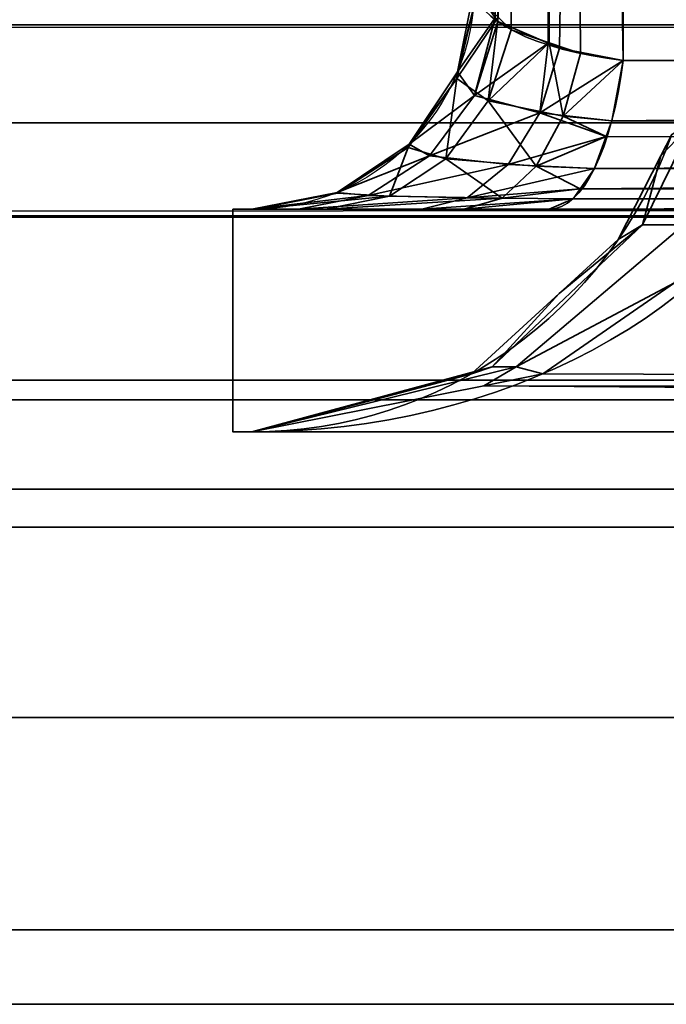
# Model space of a CAD drawing. Header units: millimetres. Extents: x -503 to 6703, y -110 to 249.
# Tile 913 of 1056: x 4004.93 to 4006.96, y -29.3 to -26.2. Entities that reach past the tile are written whole.
import ezdxf

# ---------------------------------------------------------------- set-up
doc = ezdxf.new("R2010")
doc.units = ezdxf.units.MM
doc.layers.add('152', color=7, linetype='Continuous', true_color=0xffffff)

# ---------------------------------------------------------------- blocks, each defined once
blk = doc.blocks.new('UG_SURFACE_348')
at = {"layer": '152', "color": 252, "linetype": 'Continuous', "lineweight": 35}
for points in [[(4026.2523, -26.3324, 998.5269), (4006.8264, -26.3324, 1005.8305), (4006.8264, -12.8675, 1010.893), (4016.8676, -2.8266, 1010.893)], [(4006.8264, -12.8675, 1159.1071), (4006.5994, -12.9158, 1158.9786), (4006.5904, -26.278, 1163.9841)], [(4006.5904, -26.278, 1163.9841), (4006.6266, -26.2937, 1164.0377), (4006.8264, -12.8675, 1159.1071)], [(4006.5994, -12.9158, 1011.0215), (4006.8264, -12.8675, 1010.893), (4006.8264, -26.3324, 1005.8305)], [(4006.6266, -26.2937, 1164.0377), (4006.8264, -26.3324, 1164.1695), (4006.8264, -12.8675, 1159.1071)], [(4006.8264, -12.8675, 1159.1071), (4006.8264, -26.3324, 1164.1695), (4026.2523, -26.3324, 1171.4731), (4030.3326, -22.2525, 1171.4731)], [(4006.4244, -26.1977, 1163.7101), (4006.4325, -26.2098, 1163.7515), (4006.5823, -12.9195, 1158.9688)], [(4006.4325, -26.2098, 1163.7515), (4006.5904, -26.278, 1163.9841), (4006.5823, -12.9195, 1158.9688)], [(4006.5699, -12.9258, 1011.0478), (4006.475, -26.2358, 1006.16), (4006.4335, -26.1962, 1006.295)], [(4006.5699, -12.9258, 1011.0478), (4006.5937, -26.2762, 1006.0221), (4006.475, -26.2358, 1006.16)], [(4006.5699, -12.9258, 1011.0478), (4006.5823, -12.9195, 1011.0313), (4006.5937, -26.2762, 1006.0221)], [(4006.5994, -12.9158, 1158.9786), (4006.5823, -12.9195, 1158.9688), (4006.5904, -26.278, 1163.9841)], [(4006.5937, -26.2762, 1006.0221), (4006.5823, -12.9195, 1011.0313), (4006.5994, -12.9158, 1011.0215)], [(4006.5994, -12.9158, 1011.0215), (4006.6929, -26.3099, 1005.9071), (4006.5937, -26.2762, 1006.0221)], [(4006.5994, -12.9158, 1011.0215), (4006.8264, -26.3324, 1005.8305), (4006.6929, -26.3099, 1005.9071)], [(4006.4244, -26.1977, 1163.7101), (4006.3591, -26.1, 1163.3767), (4006.3057, -26.3679, 1163.3767)], [(4006.3057, -26.3679, 1006.6233), (4006.3057, -26.3679, 1163.3767), (4006.3591, -26.1, 1163.3767), (4006.3591, -26.1, 1006.6233)], [(4006.3057, -26.3679, 1006.6233), (4006.3591, -26.1, 1006.6233), (4006.3643, -26.1308, 1006.5181)], [(4006.3033, -26.3891, 1006.5109), (4006.3643, -26.1308, 1006.5181), (4006.4335, -26.1962, 1006.295)], [(4006.3643, -26.1308, 1006.5181), (4006.3033, -26.3891, 1006.5109), (4006.3057, -26.3679, 1006.6233)], [(4006.402, -26.4594, 1006.1147), (4006.3033, -26.3891, 1006.5109), (4006.4335, -26.1962, 1006.295)], [(4006.3057, -26.3679, 1163.3767), (4006.3591, -26.4423, 1163.7856), (4006.4244, -26.1977, 1163.7101)], [(4006.3591, -26.4423, 1163.7856), (4006.4325, -26.2098, 1163.7515), (4006.4244, -26.1977, 1163.7101)], [(4006.5904, -26.278, 1163.9841), (4006.4325, -26.2098, 1163.7515), (4006.3591, -26.4423, 1163.7856)], [(4006.4335, -26.1962, 1006.295), (4006.475, -26.2358, 1006.16), (4006.402, -26.4594, 1006.1147)], [(4006.402, -26.4594, 1006.1147), (4006.475, -26.2358, 1006.16), (4006.5937, -26.2762, 1006.0221)], [(4006.3591, -26.4423, 1163.7856), (4006.5646, -26.497, 1164.1113), (4006.5904, -26.278, 1163.9841)], [(4006.6385, -26.5074, 1005.8247), (4006.402, -26.4594, 1006.1147), (4006.5937, -26.2762, 1006.0221)], [(4006.5646, -26.497, 1164.1113), (4006.6266, -26.2937, 1164.0377), (4006.5904, -26.278, 1163.9841)], [(4006.5937, -26.2762, 1006.0221), (4006.6929, -26.3099, 1005.9071), (4006.6385, -26.5074, 1005.8247)], [(4006.8264, -26.3324, 1164.1695), (4006.6266, -26.2937, 1164.0377), (4006.5646, -26.497, 1164.1113)], [(4006.6385, -26.5074, 1005.8247), (4006.6929, -26.3099, 1005.9071), (4006.8264, -26.3324, 1005.8305)], [(4006.5646, -26.497, 1164.1113), (4006.7906, -26.5217, 1164.2646), (4006.8264, -26.3324, 1164.1695)], [(4006.8264, -26.3324, 1005.8305), (4006.7906, -26.5217, 1005.7354), (4006.6385, -26.5074, 1005.8247)], [(4026.2523, -26.3324, 1171.4731), (4006.8264, -26.3324, 1164.1695), (4006.7906, -26.5217, 1164.2646)], [(4006.7906, -26.5217, 1164.2646), (4026.2003, -26.5766, 1171.6117), (4026.2523, -26.3324, 1171.4731)], [(4026.2523, -26.3324, 998.5269), (4026.2003, -26.5766, 998.3883), (4006.7906, -26.5217, 1005.7354)], [(4006.7906, -26.5217, 1005.7354), (4006.8264, -26.3324, 1005.8305), (4026.2523, -26.3324, 998.5269)], [(4006.3591, -26.4423, 1163.7856), (4006.3057, -26.3679, 1163.3767), (4006.1541, -26.595, 1163.3767)], [(4006.1541, -26.595, 1006.6233), (4006.1541, -26.595, 1163.3767), (4006.3057, -26.3679, 1163.3767), (4006.3057, -26.3679, 1006.6233)], [(4006.1541, -26.595, 1006.6233), (4006.3057, -26.3679, 1006.6233), (4006.3033, -26.3891, 1006.5109)], [(4006.269, -26.6409, 1006.0325), (4006.1507, -26.6058, 1006.4929), (4006.3033, -26.3891, 1006.5109)], [(4006.3033, -26.3891, 1006.5109), (4006.1507, -26.6058, 1006.4929), (4006.1541, -26.595, 1006.6233)], [(4006.3033, -26.3891, 1006.5109), (4006.402, -26.4594, 1006.1147), (4006.269, -26.6409, 1006.0325)], [(4006.1541, -26.595, 1163.3767), (4006.218, -26.6324, 1163.8515), (4006.3591, -26.4423, 1163.7856)], [(4006.5646, -26.497, 1164.1113), (4006.3591, -26.4423, 1163.7856), (4006.218, -26.6324, 1163.8515)], [(4006.5536, -26.6643, 1005.695), (4006.269, -26.6409, 1006.0325), (4006.402, -26.4594, 1006.1147)], [(4006.402, -26.4594, 1006.1147), (4006.6385, -26.5074, 1005.8247), (4006.5536, -26.6643, 1005.695)], [(4006.218, -26.6324, 1163.8515), (4006.465, -26.6593, 1164.2305), (4006.5646, -26.497, 1164.1113)], [(4006.5646, -26.497, 1164.1113), (4006.465, -26.6593, 1164.2305), (4006.773, -26.5714, 1164.3126)], [(4006.773, -26.5714, 1164.3126), (4006.7906, -26.5217, 1164.2646), (4006.5646, -26.497, 1164.1113)], [(4006.773, -26.5714, 1005.6875), (4006.5536, -26.6643, 1005.695), (4006.6385, -26.5074, 1005.8247)], [(4006.6385, -26.5074, 1005.8247), (4006.7906, -26.5217, 1005.7354), (4006.773, -26.5714, 1005.6875)], [(4006.7906, -26.5217, 1164.2646), (4006.773, -26.5714, 1164.3126), (4026.2003, -26.5766, 1171.6117)], [(4026.2003, -26.5766, 998.3883), (4006.773, -26.5714, 1005.6875), (4006.7906, -26.5217, 1005.7354)], [(4006.9451, -26.6322, 1163.1), (4007.0453, -26.5266, 1163.3161), (4006.8879, -26.8485, 1163.4473)], [(4007.0171, -26.8485, 1163.6335), (4006.8879, -26.8485, 1163.4473), (4007.0453, -26.5266, 1163.3161), (4007.195, -26.5266, 1163.5323)], [(4006.8879, -26.8485, 1006.5528), (4007.0453, -26.5266, 1006.6839), (4006.9451, -26.6322, 1006.9)], [(4006.8879, -26.8485, 1006.5528), (4007.0171, -26.8485, 1006.3665), (4007.195, -26.5266, 1006.4677), (4007.0453, -26.5266, 1006.6839)], [(4006.9451, -26.6322, 1163.1), (4006.9795, -26.5648, 1163.0644), (4007.0453, -26.5266, 1163.3161)], [(4007.0453, -26.5266, 1006.6839), (4006.9795, -26.5648, 1006.9356), (4006.9451, -26.6322, 1006.9)], [(4006.9795, -26.5648, 1163.0644), (4006.9451, -26.6322, 1006.9), (4006.9795, -26.5648, 1006.9356)], [(4006.9795, -26.5648, 1163.0644), (4006.9451, -26.6322, 1163.1), (4006.9451, -26.6322, 1006.9)], [(4006.218, -26.6324, 1163.8515), (4006.1541, -26.595, 1163.3767), (4005.9271, -26.7467, 1163.3767)], [(4005.9271, -26.7467, 1006.6233), (4005.9271, -26.7467, 1163.3767), (4006.1541, -26.595, 1163.3767), (4006.1541, -26.595, 1006.6233)], [(4005.9271, -26.7467, 1006.6233), (4006.1541, -26.595, 1006.6233), (4006.1507, -26.6058, 1006.4929)], [(4006.465, -26.6593, 1164.2305), (4006.7368, -26.6713, 1164.4089), (4006.773, -26.5714, 1164.3126)], [(4006.773, -26.5714, 1005.6875), (4006.7368, -26.6713, 1005.5912), (4006.5536, -26.6643, 1005.695)], [(4026.2003, -26.578, 998.3875), (4006.6915, -26.7352, 1005.471), (4006.7368, -26.6713, 1005.5912)], [(4026.2003, -26.578, 998.3875), (4026.1183, -26.7412, 998.1701), (4006.6915, -26.7352, 1005.471)], [(4026.2003, -26.578, 1171.6125), (4006.773, -26.5714, 1164.3126), (4006.7368, -26.6713, 1164.4089)], [(4026.2003, -26.578, 998.3875), (4006.7368, -26.6713, 1005.5912), (4006.773, -26.5714, 1005.6875)], [(4026.1183, -26.7412, 1171.8299), (4026.2003, -26.578, 1171.6125), (4006.7368, -26.6713, 1164.4089)], [(4026.2003, -26.578, 1171.6125), (4026.2003, -26.5766, 1171.6117), (4006.773, -26.5714, 1164.3126)], [(4006.773, -26.5714, 1005.6875), (4026.2003, -26.5766, 998.3883), (4026.2003, -26.578, 998.3875)], [(4006.1507, -26.6058, 1006.4929), (4005.929, -26.7496, 1006.4666), (4005.9271, -26.7467, 1006.6233)], [(4006.0916, -26.759, 1005.9229), (4005.929, -26.7496, 1006.4666), (4006.1507, -26.6058, 1006.4929)], [(4006.1507, -26.6058, 1006.4929), (4006.269, -26.6409, 1006.0325), (4006.0916, -26.759, 1005.9229)], [(4005.9271, -26.7467, 1163.3767), (4006.0253, -26.7568, 1163.9413), (4006.218, -26.6324, 1163.8515)], [(4006.465, -26.6593, 1164.2305), (4006.218, -26.6324, 1163.8515), (4006.0253, -26.7568, 1163.9413)], [(4006.4459, -26.7652, 1005.531), (4006.0916, -26.759, 1005.9229), (4006.269, -26.6409, 1006.0325)], [(4006.269, -26.6409, 1006.0325), (4006.5536, -26.6643, 1005.695), (4006.4459, -26.7652, 1005.531)], [(4006.8879, -26.8485, 1163.4473), (4006.8111, -26.895, 1163.2391), (4006.9451, -26.6322, 1163.1)], [(4006.8111, -26.895, 1006.7608), (4006.9451, -26.6322, 1163.1), (4006.8111, -26.895, 1163.2391)], [(4006.8111, -26.895, 1006.7608), (4006.9451, -26.6322, 1006.9), (4006.9451, -26.6322, 1163.1)], [(4006.9451, -26.6322, 1006.9), (4006.8111, -26.895, 1006.7608), (4006.8879, -26.8485, 1006.5528)], [(4006.0253, -26.7568, 1163.9413), (4006.3367, -26.7639, 1164.3829), (4006.465, -26.6593, 1164.2305)], [(4006.7368, -26.6713, 1164.4089), (4006.465, -26.6593, 1164.2305), (4006.3367, -26.7639, 1164.3829)], [(4006.3367, -26.7639, 1164.3829), (4006.6915, -26.7352, 1164.529), (4006.7368, -26.6713, 1164.4089)], [(4006.6915, -26.7352, 1005.471), (4006.4459, -26.7652, 1005.531), (4006.5536, -26.6643, 1005.695)], [(4006.5536, -26.6643, 1005.695), (4006.7368, -26.6713, 1005.5912), (4006.6915, -26.7352, 1005.471)], [(4006.7368, -26.6713, 1164.4089), (4006.6915, -26.7352, 1164.529), (4026.1183, -26.7412, 1171.8299)], [(4006.0253, -26.7568, 1163.9413), (4005.9271, -26.7467, 1163.3767), (4005.6591, -26.8, 1163.3767)], [(4005.6591, -26.8, 1006.6233), (4005.6591, -26.8, 1163.3767), (4005.9271, -26.7467, 1163.3767), (4005.9271, -26.7467, 1006.6233)], [(4005.6591, -26.8, 1006.6233), (4005.9271, -26.7467, 1006.6233), (4005.929, -26.7496, 1006.4666)], [(4005.929, -26.7496, 1006.4666), (4005.6701, -26.8, 1006.436), (4005.6591, -26.8, 1006.6233)], [(4005.6701, -26.8, 1006.436), (4005.929, -26.7496, 1006.4666), (4006.0916, -26.759, 1005.9229)], [(4006.3367, -26.7639, 1164.3829), (4006.669, -26.767, 1164.5888), (4006.6915, -26.7352, 1164.529)], [(4006.6915, -26.7352, 1005.471), (4006.669, -26.767, 1005.4111), (4006.4459, -26.7652, 1005.531)], [(4026.1173, -26.7431, 998.1675), (4006.5942, -26.8, 1005.2124), (4006.669, -26.767, 1005.4111)], [(4026.1173, -26.7431, 998.1675), (4026.0201, -26.8, 997.9088), (4006.5942, -26.8, 1005.2124)], [(4026.1173, -26.7431, 1171.8326), (4006.6915, -26.7352, 1164.529), (4006.669, -26.767, 1164.5888)], [(4026.1173, -26.7431, 998.1675), (4006.669, -26.767, 1005.4111), (4006.6915, -26.7352, 1005.471)], [(4026.0201, -26.8, 1172.0912), (4026.1173, -26.7431, 1171.8326), (4006.669, -26.767, 1164.5888)], [(4026.1173, -26.7431, 1171.8326), (4026.1183, -26.7412, 1171.8299), (4006.6915, -26.7352, 1164.529)], [(4006.6915, -26.7352, 1005.471), (4026.1183, -26.7412, 998.1701), (4026.1173, -26.7431, 998.1675)], [(4005.6591, -26.8, 1163.3767), (4005.806, -26.8, 1164.0437), (4006.0253, -26.7568, 1163.9413)], [(4006.0916, -26.759, 1005.9229), (4005.8908, -26.8, 1005.7988), (4005.6701, -26.8, 1006.436)], [(4006.3367, -26.7639, 1164.3829), (4006.0253, -26.7568, 1163.9413), (4005.806, -26.8, 1164.0437)], [(4005.806, -26.8, 1164.0437), (4006.1941, -26.8, 1164.5529), (4006.3367, -26.7639, 1164.3829)], [(4005.8908, -26.8, 1005.7988), (4006.0916, -26.759, 1005.9229), (4006.4459, -26.7652, 1005.531)], [(4006.4459, -26.7652, 1005.531), (4006.3267, -26.8, 1005.3487), (4005.8908, -26.8, 1005.7988)], [(4006.669, -26.767, 1164.5888), (4006.3367, -26.7639, 1164.3829), (4006.1941, -26.8, 1164.5529)], [(4006.1941, -26.8, 1164.5529), (4006.5942, -26.8, 1164.7875), (4006.669, -26.767, 1164.5888)], [(4006.3267, -26.8, 1005.3487), (4006.4459, -26.7652, 1005.531), (4006.669, -26.767, 1005.4111)], [(4006.669, -26.767, 1005.4111), (4006.5942, -26.8, 1005.2124), (4006.3267, -26.8, 1005.3487)], [(4006.669, -26.767, 1164.5888), (4006.5942, -26.8, 1164.7875), (4026.0201, -26.8, 1172.0912)], [(4005.6, -26.8, 980), (4005.6, -26.8, 1165), (4005.6591, -26.8, 1006.6233)], [(4005.6591, -26.8, 1006.6233), (4005.6701, -26.8, 1006.436), (4005.6, -26.8, 980)], [(4005.6701, -26.8, 1006.436), (4005.8908, -26.8, 1005.7988), (4005.6, -26.8, 980)], [(4005.6, -26.8, 1165), (4005.6591, -26.8, 1163.3767), (4005.6591, -26.8, 1006.6233)], [(4005.6, -26.8, 1165), (4007, -26.8, 1165), (4006.5942, -26.8, 1164.7875)], [(4005.6, -26.8, 980), (4006.3267, -26.8, 1005.3487), (4006.5942, -26.8, 1005.2124)], [(4005.6, -26.8, 1165), (4005.806, -26.8, 1164.0437), (4005.6591, -26.8, 1163.3767)], [(4006.5942, -26.8, 1164.7875), (4006.1941, -26.8, 1164.5529), (4005.6, -26.8, 1165)], [(4005.6, -26.8, 980), (4005.8908, -26.8, 1005.7988), (4006.3267, -26.8, 1005.3487)], [(4006.1941, -26.8, 1164.5529), (4005.806, -26.8, 1164.0437), (4005.6, -26.8, 1165)], [(4006.5942, -26.8, 1005.2124), (4026.0201, -26.8, 997.9088), (4026.0201, -26.8, 980), (4005.6, -26.8, 980)], [(4005.6, -27.5, 1165), (4005.6, -26.8, 1165), (4005.6, -26.8, 980), (4005.6, -27.5, 980)], [(4005.6, -27.5, 1165), (4007, -27.5, 1165), (4007, -26.8, 1165), (4005.6, -26.8, 1165)], [(4026.0201, -27.5, 980), (4005.6, -27.5, 980), (4005.6, -26.8, 980), (4026.0201, -26.8, 980)], [(4026.0201, -26.8, 1172.0912), (4006.5942, -26.8, 1164.7875), (4007, -26.8, 1165)], [(4006.6257, -27.0649, 1163.4319), (4006.8879, -26.8485, 1163.4473), (4006.4149, -27.2951, 1163.8317)], [(4006.4907, -27.2951, 1163.9408), (4006.4149, -27.2951, 1163.8317), (4006.8879, -26.8485, 1163.4473), (4007.0171, -26.8485, 1163.6335)], [(4006.4149, -27.2951, 1006.1682), (4006.8879, -26.8485, 1006.5528), (4006.6257, -27.0649, 1006.5682)], [(4006.4149, -27.2951, 1006.1682), (4006.4907, -27.2951, 1006.0592), (4007.0171, -26.8485, 1006.3665), (4006.8879, -26.8485, 1006.5528)], [(4006.4907, -27.2951, 1163.9408), (4007.0171, -26.8485, 1163.6335), (4006.9885, -27.0309, 1163.8631)], [(4006.9885, -27.0309, 1006.1369), (4007.0171, -26.8485, 1006.3665), (4006.4907, -27.2951, 1006.0592)], [(4006.6257, -27.0649, 1163.4319), (4006.8111, -26.895, 1163.2391), (4006.8879, -26.8485, 1163.4473)], [(4006.8879, -26.8485, 1006.5528), (4006.8111, -26.895, 1006.7608), (4006.6257, -27.0649, 1006.5682)], [(4006.8111, -26.895, 1163.2391), (4006.6257, -27.0649, 1006.5682), (4006.8111, -26.895, 1006.7608)], [(4006.8111, -26.895, 1163.2391), (4006.6257, -27.0649, 1163.4319), (4006.6257, -27.0649, 1006.5682)], [(4006.9885, -27.0309, 1163.8631), (4006.5737, -27.3178, 1164.0419), (4006.4907, -27.2951, 1163.9408)], [(4006.4907, -27.2951, 1006.0592), (4006.5737, -27.3178, 1005.9581), (4006.9885, -27.0309, 1006.1369)], [(4026.2165, -27.3824, 1171.5686), (4006.5737, -27.3178, 1164.0419), (4006.9885, -27.0309, 1163.8631)], [(4006.9885, -27.0309, 1006.1369), (4006.5737, -27.3178, 1005.9581), (4026.2165, -27.3824, 998.4314)], [(4006.4149, -27.2951, 1163.8317), (4006.3496, -27.3178, 1163.7186), (4006.6257, -27.0649, 1163.4319)], [(4006.3496, -27.3178, 1006.2814), (4006.6257, -27.0649, 1163.4319), (4006.3496, -27.3178, 1163.7186)], [(4006.3496, -27.3178, 1006.2814), (4006.6257, -27.0649, 1006.5682), (4006.6257, -27.0649, 1163.4319)], [(4006.6257, -27.0649, 1006.5682), (4006.3496, -27.3178, 1006.2814), (4006.4149, -27.2951, 1006.1682)], [(4006.4149, -27.2951, 1163.8317), (4005.6591, -27.5, 1164.436), (4006.1855, -27.3611, 1163.8892)], [(4006.3882, -27.3547, 1164.1217), (4005.6591, -27.5, 1164.436), (4006.4907, -27.2951, 1163.9408)], [(4005.6591, -27.5, 1164.436), (4006.4149, -27.2951, 1163.8317), (4006.4907, -27.2951, 1163.9408)], [(4006.4907, -27.2951, 1006.0592), (4005.6591, -27.5, 1005.5641), (4006.3882, -27.3547, 1005.8782)], [(4006.1855, -27.3611, 1006.1108), (4005.6591, -27.5, 1005.5641), (4006.4149, -27.2951, 1006.1682)], [(4005.6591, -27.5, 1005.5641), (4006.4907, -27.2951, 1006.0592), (4006.4149, -27.2951, 1006.1682)], [(4006.1855, -27.3611, 1163.8892), (4006.3496, -27.3178, 1163.7186), (4006.4149, -27.2951, 1163.8317)], [(4006.4149, -27.2951, 1006.1682), (4006.3496, -27.3178, 1006.2814), (4006.1855, -27.3611, 1006.1108)], [(4006.4907, -27.2951, 1163.9408), (4006.5737, -27.3178, 1164.0419), (4006.3882, -27.3547, 1164.1217)], [(4006.3882, -27.3547, 1005.8782), (4006.5737, -27.3178, 1005.9581), (4006.4907, -27.2951, 1006.0592)], [(4006.3496, -27.3178, 1163.7186), (4006.1855, -27.3611, 1006.1108), (4006.3496, -27.3178, 1006.2814)], [(4006.3496, -27.3178, 1163.7186), (4006.1855, -27.3611, 1163.8892), (4006.1855, -27.3611, 1006.1108)], [(4026.2165, -27.3824, 1171.5686), (4006.3882, -27.3547, 1164.1217), (4006.5737, -27.3178, 1164.0419)], [(4006.5737, -27.3178, 1005.9581), (4006.3882, -27.3547, 1005.8782), (4026.2165, -27.3824, 998.4314)], [(4026.0201, -27.5, 1172.0912), (4005.6591, -27.5, 1164.436), (4006.3882, -27.3547, 1164.1217)], [(4006.3882, -27.3547, 1005.8782), (4005.6591, -27.5, 1005.5641), (4026.0201, -27.5, 997.9088)], [(4006.1855, -27.3611, 1006.1108), (4006.1855, -27.3611, 1163.8892), (4005.6591, -27.5, 1164.436), (4005.6591, -27.5, 1005.5641)], [(4006.3882, -27.3547, 1164.1217), (4026.2165, -27.3824, 1171.5686), (4026.2146, -27.3863, 1171.5738)], [(4006.3882, -27.3547, 1164.1217), (4026.2146, -27.3863, 1171.5738), (4026.0201, -27.5, 1172.0912)], [(4026.0201, -27.5, 997.9088), (4026.2146, -27.3863, 998.4262), (4006.3882, -27.3547, 1005.8782)], [(4026.2146, -27.3863, 998.4262), (4026.2165, -27.3824, 998.4314), (4006.3882, -27.3547, 1005.8782)], [(4005.6, -27.5, 1165), (4005.6, -27.5, 980), (4005.6591, -27.5, 1005.5641), (4005.6591, -27.5, 1164.436)], [(4005.6, -27.5, 980), (4026.0201, -27.5, 980), (4026.0201, -27.5, 997.9088), (4005.6591, -27.5, 1005.5641)], [(4005.6591, -27.5, 1164.436), (4007, -27.5, 1165), (4005.6, -27.5, 1165)], [(4007, -27.5, 1165), (4005.6591, -27.5, 1164.436), (4026.0201, -27.5, 1172.0912)]]:
    blk.add_3dface(points, dxfattribs=at)
blk = doc.blocks.new('UG_SURFACE_384')
at = {"layer": '152', "color": 252, "linetype": 'Continuous', "lineweight": 35}
for points in [[(4029.9201, -27.8, 2023.33), (4029.9201, -27.8, -7.75), (3981.0801, -27.8, -7.75), (3981.0801, -27.8, 2072.17)], [(4029.9201, -27.8, 2023.33), (3981.0801, -27.8, 2072.17), (3981.0801, -29.3, 2072.17), (4029.9201, -29.3, 2023.33)], [(4029.9201, -29.3, -7.75), (3981.0801, -29.3, -7.75), (3981.0801, -27.8, -7.75), (4029.9201, -27.8, -7.75)], [(4029.9201, -29.3, 2023.33), (3981.0801, -29.3, 2072.17), (3981.0801, -29.3, -7.75), (4029.9201, -29.3, -7.75)]]:
    blk.add_3dface(points, dxfattribs=at)
blk = doc.blocks.new('UG_SURFACE_385')
at = {"layer": '152', "color": 252, "linetype": 'Continuous', "lineweight": 35}
for points in [[(4029.9201, -27.8, 2023.33), (4029.9201, -27.8, -7.75), (3981.0801, -27.8, -7.75), (3981.0801, -27.8, 2072.17)], [(4029.9201, -27.8, 2023.33), (3981.0801, -27.8, 2072.17), (3981.0801, -29.3, 2072.17), (4029.9201, -29.3, 2023.33)], [(4029.9201, -29.3, -7.75), (3981.0801, -29.3, -7.75), (3981.0801, -27.8, -7.75), (4029.9201, -27.8, -7.75)], [(4029.9201, -29.3, 2023.33), (3981.0801, -29.3, 2072.17), (3981.0801, -29.3, -7.75), (4029.9201, -29.3, -7.75)]]:
    blk.add_3dface(points, dxfattribs=at)
blk = doc.blocks.new('UG_SURFACE_386')
at = {"layer": '152', "color": 252, "linetype": 'Continuous', "lineweight": 35}
for points in [[(3977.9999, -9.3, 2075.2499), (3977.9999, -26.22, 2075.2499), (5021.9998, -26.22, 2075.2499), (5021.9998, -9.3, 2075.2499)], [(3979.5001, -9.3, 2073.75), (5020.5002, -9.3, 2073.75), (5020.5002, -26.22, 2073.75), (3979.5001, -26.22, 2073.75)], [(5021.9998, -26.22, 2075.2499), (3977.9999, -26.22, 2075.2499), (3978.0593, -26.8209, 2075.1908)], [(5021.9407, -26.8209, 2075.1908), (5021.9998, -26.22, 2075.2499), (3978.0593, -26.8209, 2075.1908)], [(3979.5001, -26.22, 2073.75), (5020.5002, -26.22, 2073.75), (5020.4697, -26.5282, 2073.7197)], [(3979.5303, -26.5282, 2073.7197), (3979.5001, -26.22, 2073.75), (5020.4697, -26.5282, 2073.7197)], [(5020.4697, -26.5282, 2073.7197), (5020.3795, -26.8246, 2073.6296), (3979.6202, -26.8246, 2073.6296), (3979.5303, -26.5282, 2073.7197)], [(3978.0593, -26.8209, 2075.1908), (3978.2345, -27.3987, 2075.0155), (5021.7657, -27.3987, 2075.0155), (5021.9407, -26.8209, 2075.1908)], [(5020.0372, -27.3372, 2073.2872), (3979.9628, -27.3372, 2073.2872), (3979.6202, -26.8246, 2073.6296), (5020.3795, -26.8246, 2073.6296)], [(5019.5246, -27.6797, 2072.7746), (3980.4754, -27.6797, 2072.7746), (3979.9628, -27.3372, 2073.2872), (5020.0372, -27.3372, 2073.2872)], [(5021.7657, -27.3987, 2075.0155), (3978.2345, -27.3987, 2075.0155), (3978.9021, -28.3979, 2074.348), (5021.0977, -28.3979, 2074.348)], [(5018.9199, -27.8, 2072.17), (3981.0801, -27.8, 2072.17), (3980.4754, -27.6797, 2072.7746), (5019.5246, -27.6797, 2072.7746)], [(3981.0801, -27.8, 2072.17), (5018.9199, -27.8, 2072.17), (4970.0799, -27.8, 2023.33), (4029.9201, -27.8, 2023.33)], [(3981.0801, -27.8, 2072.17), (4029.9201, -27.8, 2023.33), (4029.9201, -29.3, 2023.33), (3981.0801, -29.3, 2072.17)], [(5021.0977, -28.3979, 2074.348), (3978.9021, -28.3979, 2074.348), (3979.9013, -29.0655, 2073.3488), (5020.0987, -29.0655, 2073.3488)], [(5020.0987, -29.0655, 2073.3488), (3979.9013, -29.0655, 2073.3488), (3981.0801, -29.3, 2072.17), (5018.9199, -29.3, 2072.17)], [(3981.0801, -29.3, 2072.17), (4029.9201, -29.3, 2023.33), (4970.0799, -29.3, 2023.33), (5018.9199, -29.3, 2072.17)]]:
    blk.add_3dface(points, dxfattribs=at)
blk = doc.blocks.new('UG_SURFACE_391')
at = {"layer": '152', "color": 252, "linetype": 'Continuous', "lineweight": 35}
for points in [[(4026.2523, -26.3324, 998.5269), (4006.8264, -26.3324, 1005.8305), (4006.8264, -12.8675, 1010.893), (4016.8676, -2.8266, 1010.893)], [(4006.8264, -12.8675, 1159.1071), (4006.5994, -12.9158, 1158.9786), (4006.5904, -26.278, 1163.9841)], [(4006.5904, -26.278, 1163.9841), (4006.6266, -26.2937, 1164.0377), (4006.8264, -12.8675, 1159.1071)], [(4006.5994, -12.9158, 1011.0215), (4006.8264, -12.8675, 1010.893), (4006.8264, -26.3324, 1005.8305)], [(4006.6266, -26.2937, 1164.0377), (4006.8264, -26.3324, 1164.1695), (4006.8264, -12.8675, 1159.1071)], [(4006.8264, -12.8675, 1159.1071), (4006.8264, -26.3324, 1164.1695), (4026.2523, -26.3324, 1171.4731), (4030.3326, -22.2525, 1171.4731)], [(4006.4244, -26.1977, 1163.7101), (4006.4325, -26.2098, 1163.7515), (4006.5823, -12.9195, 1158.9688)], [(4006.4325, -26.2098, 1163.7515), (4006.5904, -26.278, 1163.9841), (4006.5823, -12.9195, 1158.9688)], [(4006.5699, -12.9258, 1011.0478), (4006.475, -26.2358, 1006.16), (4006.4335, -26.1962, 1006.295)], [(4006.5699, -12.9258, 1011.0478), (4006.5937, -26.2762, 1006.0221), (4006.475, -26.2358, 1006.16)], [(4006.5699, -12.9258, 1011.0478), (4006.5823, -12.9195, 1011.0313), (4006.5937, -26.2762, 1006.0221)], [(4006.5994, -12.9158, 1158.9786), (4006.5823, -12.9195, 1158.9688), (4006.5904, -26.278, 1163.9841)], [(4006.5937, -26.2762, 1006.0221), (4006.5823, -12.9195, 1011.0313), (4006.5994, -12.9158, 1011.0215)], [(4006.5994, -12.9158, 1011.0215), (4006.6929, -26.3099, 1005.9071), (4006.5937, -26.2762, 1006.0221)], [(4006.5994, -12.9158, 1011.0215), (4006.8264, -26.3324, 1005.8305), (4006.6929, -26.3099, 1005.9071)], [(4006.4244, -26.1977, 1163.7101), (4006.3591, -26.1, 1163.3767), (4006.3057, -26.3679, 1163.3767)], [(4006.3057, -26.3679, 1006.6233), (4006.3057, -26.3679, 1163.3767), (4006.3591, -26.1, 1163.3767), (4006.3591, -26.1, 1006.6233)], [(4006.3057, -26.3679, 1006.6233), (4006.3591, -26.1, 1006.6233), (4006.3643, -26.1308, 1006.5181)], [(4006.3033, -26.3891, 1006.5109), (4006.3643, -26.1308, 1006.5181), (4006.4335, -26.1962, 1006.295)], [(4006.3643, -26.1308, 1006.5181), (4006.3033, -26.3891, 1006.5109), (4006.3057, -26.3679, 1006.6233)], [(4006.402, -26.4594, 1006.1147), (4006.3033, -26.3891, 1006.5109), (4006.4335, -26.1962, 1006.295)], [(4006.3057, -26.3679, 1163.3767), (4006.3591, -26.4423, 1163.7856), (4006.4244, -26.1977, 1163.7101)], [(4006.3591, -26.4423, 1163.7856), (4006.4325, -26.2098, 1163.7515), (4006.4244, -26.1977, 1163.7101)], [(4006.5904, -26.278, 1163.9841), (4006.4325, -26.2098, 1163.7515), (4006.3591, -26.4423, 1163.7856)], [(4006.4335, -26.1962, 1006.295), (4006.475, -26.2358, 1006.16), (4006.402, -26.4594, 1006.1147)], [(4006.402, -26.4594, 1006.1147), (4006.475, -26.2358, 1006.16), (4006.5937, -26.2762, 1006.0221)], [(4006.3591, -26.4423, 1163.7856), (4006.5646, -26.497, 1164.1113), (4006.5904, -26.278, 1163.9841)], [(4006.6385, -26.5074, 1005.8247), (4006.402, -26.4594, 1006.1147), (4006.5937, -26.2762, 1006.0221)], [(4006.5646, -26.497, 1164.1113), (4006.6266, -26.2937, 1164.0377), (4006.5904, -26.278, 1163.9841)], [(4006.5937, -26.2762, 1006.0221), (4006.6929, -26.3099, 1005.9071), (4006.6385, -26.5074, 1005.8247)], [(4006.8264, -26.3324, 1164.1695), (4006.6266, -26.2937, 1164.0377), (4006.5646, -26.497, 1164.1113)], [(4006.6385, -26.5074, 1005.8247), (4006.6929, -26.3099, 1005.9071), (4006.8264, -26.3324, 1005.8305)], [(4006.5646, -26.497, 1164.1113), (4006.7906, -26.5217, 1164.2646), (4006.8264, -26.3324, 1164.1695)], [(4006.8264, -26.3324, 1005.8305), (4006.7906, -26.5217, 1005.7354), (4006.6385, -26.5074, 1005.8247)], [(4026.2523, -26.3324, 1171.4731), (4006.8264, -26.3324, 1164.1695), (4006.7906, -26.5217, 1164.2646)], [(4006.7906, -26.5217, 1164.2646), (4026.2003, -26.5766, 1171.6117), (4026.2523, -26.3324, 1171.4731)], [(4026.2523, -26.3324, 998.5269), (4026.2003, -26.5766, 998.3883), (4006.7906, -26.5217, 1005.7354)], [(4006.7906, -26.5217, 1005.7354), (4006.8264, -26.3324, 1005.8305), (4026.2523, -26.3324, 998.5269)], [(4006.3591, -26.4423, 1163.7856), (4006.3057, -26.3679, 1163.3767), (4006.1541, -26.595, 1163.3767)], [(4006.1541, -26.595, 1006.6233), (4006.1541, -26.595, 1163.3767), (4006.3057, -26.3679, 1163.3767), (4006.3057, -26.3679, 1006.6233)], [(4006.1541, -26.595, 1006.6233), (4006.3057, -26.3679, 1006.6233), (4006.3033, -26.3891, 1006.5109)], [(4006.269, -26.6409, 1006.0325), (4006.1507, -26.6058, 1006.4929), (4006.3033, -26.3891, 1006.5109)], [(4006.3033, -26.3891, 1006.5109), (4006.1507, -26.6058, 1006.4929), (4006.1541, -26.595, 1006.6233)], [(4006.3033, -26.3891, 1006.5109), (4006.402, -26.4594, 1006.1147), (4006.269, -26.6409, 1006.0325)], [(4006.1541, -26.595, 1163.3767), (4006.218, -26.6324, 1163.8515), (4006.3591, -26.4423, 1163.7856)], [(4006.5646, -26.497, 1164.1113), (4006.3591, -26.4423, 1163.7856), (4006.218, -26.6324, 1163.8515)], [(4006.5536, -26.6643, 1005.695), (4006.269, -26.6409, 1006.0325), (4006.402, -26.4594, 1006.1147)], [(4006.402, -26.4594, 1006.1147), (4006.6385, -26.5074, 1005.8247), (4006.5536, -26.6643, 1005.695)], [(4006.218, -26.6324, 1163.8515), (4006.465, -26.6593, 1164.2305), (4006.5646, -26.497, 1164.1113)], [(4006.5646, -26.497, 1164.1113), (4006.465, -26.6593, 1164.2305), (4006.773, -26.5714, 1164.3126)], [(4006.773, -26.5714, 1164.3126), (4006.7906, -26.5217, 1164.2646), (4006.5646, -26.497, 1164.1113)], [(4006.773, -26.5714, 1005.6875), (4006.5536, -26.6643, 1005.695), (4006.6385, -26.5074, 1005.8247)], [(4006.6385, -26.5074, 1005.8247), (4006.7906, -26.5217, 1005.7354), (4006.773, -26.5714, 1005.6875)], [(4006.7906, -26.5217, 1164.2646), (4006.773, -26.5714, 1164.3126), (4026.2003, -26.5766, 1171.6117)], [(4026.2003, -26.5766, 998.3883), (4006.773, -26.5714, 1005.6875), (4006.7906, -26.5217, 1005.7354)], [(4006.9451, -26.6322, 1163.1), (4007.0453, -26.5266, 1163.3161), (4006.8879, -26.8485, 1163.4473)], [(4007.0171, -26.8485, 1163.6335), (4006.8879, -26.8485, 1163.4473), (4007.0453, -26.5266, 1163.3161), (4007.195, -26.5266, 1163.5323)], [(4006.8879, -26.8485, 1006.5528), (4007.0453, -26.5266, 1006.6839), (4006.9451, -26.6322, 1006.9)], [(4006.8879, -26.8485, 1006.5528), (4007.0171, -26.8485, 1006.3665), (4007.195, -26.5266, 1006.4677), (4007.0453, -26.5266, 1006.6839)], [(4006.9451, -26.6322, 1163.1), (4006.9795, -26.5648, 1163.0644), (4007.0453, -26.5266, 1163.3161)], [(4007.0453, -26.5266, 1006.6839), (4006.9795, -26.5648, 1006.9356), (4006.9451, -26.6322, 1006.9)], [(4006.9795, -26.5648, 1163.0644), (4006.9451, -26.6322, 1006.9), (4006.9795, -26.5648, 1006.9356)], [(4006.9795, -26.5648, 1163.0644), (4006.9451, -26.6322, 1163.1), (4006.9451, -26.6322, 1006.9)], [(4006.218, -26.6324, 1163.8515), (4006.1541, -26.595, 1163.3767), (4005.9271, -26.7467, 1163.3767)], [(4005.9271, -26.7467, 1006.6233), (4005.9271, -26.7467, 1163.3767), (4006.1541, -26.595, 1163.3767), (4006.1541, -26.595, 1006.6233)], [(4005.9271, -26.7467, 1006.6233), (4006.1541, -26.595, 1006.6233), (4006.1507, -26.6058, 1006.4929)], [(4006.465, -26.6593, 1164.2305), (4006.7368, -26.6713, 1164.4089), (4006.773, -26.5714, 1164.3126)], [(4006.773, -26.5714, 1005.6875), (4006.7368, -26.6713, 1005.5912), (4006.5536, -26.6643, 1005.695)], [(4026.2003, -26.578, 998.3875), (4006.6915, -26.7352, 1005.471), (4006.7368, -26.6713, 1005.5912)], [(4026.2003, -26.578, 998.3875), (4026.1183, -26.7412, 998.1701), (4006.6915, -26.7352, 1005.471)], [(4026.2003, -26.578, 1171.6125), (4006.773, -26.5714, 1164.3126), (4006.7368, -26.6713, 1164.4089)], [(4026.2003, -26.578, 998.3875), (4006.7368, -26.6713, 1005.5912), (4006.773, -26.5714, 1005.6875)], [(4026.1183, -26.7412, 1171.8299), (4026.2003, -26.578, 1171.6125), (4006.7368, -26.6713, 1164.4089)], [(4026.2003, -26.578, 1171.6125), (4026.2003, -26.5766, 1171.6117), (4006.773, -26.5714, 1164.3126)], [(4006.773, -26.5714, 1005.6875), (4026.2003, -26.5766, 998.3883), (4026.2003, -26.578, 998.3875)], [(4006.1507, -26.6058, 1006.4929), (4005.929, -26.7496, 1006.4666), (4005.9271, -26.7467, 1006.6233)], [(4006.0916, -26.759, 1005.9229), (4005.929, -26.7496, 1006.4666), (4006.1507, -26.6058, 1006.4929)], [(4006.1507, -26.6058, 1006.4929), (4006.269, -26.6409, 1006.0325), (4006.0916, -26.759, 1005.9229)], [(4005.9271, -26.7467, 1163.3767), (4006.0253, -26.7568, 1163.9413), (4006.218, -26.6324, 1163.8515)], [(4006.465, -26.6593, 1164.2305), (4006.218, -26.6324, 1163.8515), (4006.0253, -26.7568, 1163.9413)], [(4006.4459, -26.7652, 1005.531), (4006.0916, -26.759, 1005.9229), (4006.269, -26.6409, 1006.0325)], [(4006.269, -26.6409, 1006.0325), (4006.5536, -26.6643, 1005.695), (4006.4459, -26.7652, 1005.531)], [(4006.8879, -26.8485, 1163.4473), (4006.8111, -26.895, 1163.2391), (4006.9451, -26.6322, 1163.1)], [(4006.8111, -26.895, 1006.7608), (4006.9451, -26.6322, 1163.1), (4006.8111, -26.895, 1163.2391)], [(4006.8111, -26.895, 1006.7608), (4006.9451, -26.6322, 1006.9), (4006.9451, -26.6322, 1163.1)], [(4006.9451, -26.6322, 1006.9), (4006.8111, -26.895, 1006.7608), (4006.8879, -26.8485, 1006.5528)], [(4006.0253, -26.7568, 1163.9413), (4006.3367, -26.7639, 1164.3829), (4006.465, -26.6593, 1164.2305)], [(4006.7368, -26.6713, 1164.4089), (4006.465, -26.6593, 1164.2305), (4006.3367, -26.7639, 1164.3829)], [(4006.3367, -26.7639, 1164.3829), (4006.6915, -26.7352, 1164.529), (4006.7368, -26.6713, 1164.4089)], [(4006.6915, -26.7352, 1005.471), (4006.4459, -26.7652, 1005.531), (4006.5536, -26.6643, 1005.695)], [(4006.5536, -26.6643, 1005.695), (4006.7368, -26.6713, 1005.5912), (4006.6915, -26.7352, 1005.471)], [(4006.7368, -26.6713, 1164.4089), (4006.6915, -26.7352, 1164.529), (4026.1183, -26.7412, 1171.8299)], [(4006.0253, -26.7568, 1163.9413), (4005.9271, -26.7467, 1163.3767), (4005.6591, -26.8, 1163.3767)], [(4005.6591, -26.8, 1006.6233), (4005.6591, -26.8, 1163.3767), (4005.9271, -26.7467, 1163.3767), (4005.9271, -26.7467, 1006.6233)], [(4005.6591, -26.8, 1006.6233), (4005.9271, -26.7467, 1006.6233), (4005.929, -26.7496, 1006.4666)], [(4005.929, -26.7496, 1006.4666), (4005.6701, -26.8, 1006.436), (4005.6591, -26.8, 1006.6233)], [(4005.6701, -26.8, 1006.436), (4005.929, -26.7496, 1006.4666), (4006.0916, -26.759, 1005.9229)], [(4006.3367, -26.7639, 1164.3829), (4006.669, -26.767, 1164.5888), (4006.6915, -26.7352, 1164.529)], [(4006.6915, -26.7352, 1005.471), (4006.669, -26.767, 1005.4111), (4006.4459, -26.7652, 1005.531)], [(4026.1173, -26.7431, 998.1675), (4006.5942, -26.8, 1005.2124), (4006.669, -26.767, 1005.4111)], [(4026.1173, -26.7431, 998.1675), (4026.0201, -26.8, 997.9088), (4006.5942, -26.8, 1005.2124)], [(4026.1173, -26.7431, 1171.8326), (4006.6915, -26.7352, 1164.529), (4006.669, -26.767, 1164.5888)], [(4026.1173, -26.7431, 998.1675), (4006.669, -26.767, 1005.4111), (4006.6915, -26.7352, 1005.471)], [(4026.0201, -26.8, 1172.0912), (4026.1173, -26.7431, 1171.8326), (4006.669, -26.767, 1164.5888)], [(4026.1173, -26.7431, 1171.8326), (4026.1183, -26.7412, 1171.8299), (4006.6915, -26.7352, 1164.529)], [(4006.6915, -26.7352, 1005.471), (4026.1183, -26.7412, 998.1701), (4026.1173, -26.7431, 998.1675)], [(4005.6591, -26.8, 1163.3767), (4005.806, -26.8, 1164.0437), (4006.0253, -26.7568, 1163.9413)], [(4006.0916, -26.759, 1005.9229), (4005.8908, -26.8, 1005.7988), (4005.6701, -26.8, 1006.436)], [(4006.3367, -26.7639, 1164.3829), (4006.0253, -26.7568, 1163.9413), (4005.806, -26.8, 1164.0437)], [(4005.806, -26.8, 1164.0437), (4006.1941, -26.8, 1164.5529), (4006.3367, -26.7639, 1164.3829)], [(4005.8908, -26.8, 1005.7988), (4006.0916, -26.759, 1005.9229), (4006.4459, -26.7652, 1005.531)], [(4006.4459, -26.7652, 1005.531), (4006.3267, -26.8, 1005.3487), (4005.8908, -26.8, 1005.7988)], [(4006.669, -26.767, 1164.5888), (4006.3367, -26.7639, 1164.3829), (4006.1941, -26.8, 1164.5529)], [(4006.1941, -26.8, 1164.5529), (4006.5942, -26.8, 1164.7875), (4006.669, -26.767, 1164.5888)], [(4006.3267, -26.8, 1005.3487), (4006.4459, -26.7652, 1005.531), (4006.669, -26.767, 1005.4111)], [(4006.669, -26.767, 1005.4111), (4006.5942, -26.8, 1005.2124), (4006.3267, -26.8, 1005.3487)], [(4006.669, -26.767, 1164.5888), (4006.5942, -26.8, 1164.7875), (4026.0201, -26.8, 1172.0912)], [(4005.6, -26.8, 980), (4005.6, -26.8, 1165), (4005.6591, -26.8, 1006.6233)], [(4005.6591, -26.8, 1006.6233), (4005.6701, -26.8, 1006.436), (4005.6, -26.8, 980)], [(4005.6701, -26.8, 1006.436), (4005.8908, -26.8, 1005.7988), (4005.6, -26.8, 980)], [(4005.6, -26.8, 1165), (4005.6591, -26.8, 1163.3767), (4005.6591, -26.8, 1006.6233)], [(4005.6, -26.8, 1165), (4007, -26.8, 1165), (4006.5942, -26.8, 1164.7875)], [(4005.6, -26.8, 980), (4006.3267, -26.8, 1005.3487), (4006.5942, -26.8, 1005.2124)], [(4005.6, -26.8, 1165), (4005.806, -26.8, 1164.0437), (4005.6591, -26.8, 1163.3767)], [(4006.5942, -26.8, 1164.7875), (4006.1941, -26.8, 1164.5529), (4005.6, -26.8, 1165)], [(4005.6, -26.8, 980), (4005.8908, -26.8, 1005.7988), (4006.3267, -26.8, 1005.3487)], [(4006.1941, -26.8, 1164.5529), (4005.806, -26.8, 1164.0437), (4005.6, -26.8, 1165)], [(4006.5942, -26.8, 1005.2124), (4026.0201, -26.8, 997.9088), (4026.0201, -26.8, 980), (4005.6, -26.8, 980)], [(4005.6, -27.5, 1165), (4005.6, -26.8, 1165), (4005.6, -26.8, 980), (4005.6, -27.5, 980)], [(4005.6, -27.5, 1165), (4007, -27.5, 1165), (4007, -26.8, 1165), (4005.6, -26.8, 1165)], [(4026.0201, -27.5, 980), (4005.6, -27.5, 980), (4005.6, -26.8, 980), (4026.0201, -26.8, 980)], [(4026.0201, -26.8, 1172.0912), (4006.5942, -26.8, 1164.7875), (4007, -26.8, 1165)], [(4006.6257, -27.0649, 1163.4319), (4006.8879, -26.8485, 1163.4473), (4006.4149, -27.2951, 1163.8317)], [(4006.4907, -27.2951, 1163.9408), (4006.4149, -27.2951, 1163.8317), (4006.8879, -26.8485, 1163.4473), (4007.0171, -26.8485, 1163.6335)], [(4006.4149, -27.2951, 1006.1682), (4006.8879, -26.8485, 1006.5528), (4006.6257, -27.0649, 1006.5682)], [(4006.4149, -27.2951, 1006.1682), (4006.4907, -27.2951, 1006.0592), (4007.0171, -26.8485, 1006.3665), (4006.8879, -26.8485, 1006.5528)], [(4006.4907, -27.2951, 1163.9408), (4007.0171, -26.8485, 1163.6335), (4006.9885, -27.0309, 1163.8631)], [(4006.9885, -27.0309, 1006.1369), (4007.0171, -26.8485, 1006.3665), (4006.4907, -27.2951, 1006.0592)], [(4006.6257, -27.0649, 1163.4319), (4006.8111, -26.895, 1163.2391), (4006.8879, -26.8485, 1163.4473)], [(4006.8879, -26.8485, 1006.5528), (4006.8111, -26.895, 1006.7608), (4006.6257, -27.0649, 1006.5682)], [(4006.8111, -26.895, 1163.2391), (4006.6257, -27.0649, 1006.5682), (4006.8111, -26.895, 1006.7608)], [(4006.8111, -26.895, 1163.2391), (4006.6257, -27.0649, 1163.4319), (4006.6257, -27.0649, 1006.5682)], [(4006.9885, -27.0309, 1163.8631), (4006.5737, -27.3178, 1164.0419), (4006.4907, -27.2951, 1163.9408)], [(4006.4907, -27.2951, 1006.0592), (4006.5737, -27.3178, 1005.9581), (4006.9885, -27.0309, 1006.1369)], [(4026.2165, -27.3824, 1171.5686), (4006.5737, -27.3178, 1164.0419), (4006.9885, -27.0309, 1163.8631)], [(4006.9885, -27.0309, 1006.1369), (4006.5737, -27.3178, 1005.9581), (4026.2165, -27.3824, 998.4314)], [(4006.4149, -27.2951, 1163.8317), (4006.3496, -27.3178, 1163.7186), (4006.6257, -27.0649, 1163.4319)], [(4006.3496, -27.3178, 1006.2814), (4006.6257, -27.0649, 1163.4319), (4006.3496, -27.3178, 1163.7186)], [(4006.3496, -27.3178, 1006.2814), (4006.6257, -27.0649, 1006.5682), (4006.6257, -27.0649, 1163.4319)], [(4006.6257, -27.0649, 1006.5682), (4006.3496, -27.3178, 1006.2814), (4006.4149, -27.2951, 1006.1682)], [(4006.4149, -27.2951, 1163.8317), (4005.6591, -27.5, 1164.436), (4006.1855, -27.3611, 1163.8892)], [(4006.3882, -27.3547, 1164.1217), (4005.6591, -27.5, 1164.436), (4006.4907, -27.2951, 1163.9408)], [(4005.6591, -27.5, 1164.436), (4006.4149, -27.2951, 1163.8317), (4006.4907, -27.2951, 1163.9408)], [(4006.4907, -27.2951, 1006.0592), (4005.6591, -27.5, 1005.5641), (4006.3882, -27.3547, 1005.8782)], [(4006.1855, -27.3611, 1006.1108), (4005.6591, -27.5, 1005.5641), (4006.4149, -27.2951, 1006.1682)], [(4005.6591, -27.5, 1005.5641), (4006.4907, -27.2951, 1006.0592), (4006.4149, -27.2951, 1006.1682)], [(4006.1855, -27.3611, 1163.8892), (4006.3496, -27.3178, 1163.7186), (4006.4149, -27.2951, 1163.8317)], [(4006.4149, -27.2951, 1006.1682), (4006.3496, -27.3178, 1006.2814), (4006.1855, -27.3611, 1006.1108)], [(4006.4907, -27.2951, 1163.9408), (4006.5737, -27.3178, 1164.0419), (4006.3882, -27.3547, 1164.1217)], [(4006.3882, -27.3547, 1005.8782), (4006.5737, -27.3178, 1005.9581), (4006.4907, -27.2951, 1006.0592)], [(4006.3496, -27.3178, 1163.7186), (4006.1855, -27.3611, 1006.1108), (4006.3496, -27.3178, 1006.2814)], [(4006.3496, -27.3178, 1163.7186), (4006.1855, -27.3611, 1163.8892), (4006.1855, -27.3611, 1006.1108)], [(4026.2165, -27.3824, 1171.5686), (4006.3882, -27.3547, 1164.1217), (4006.5737, -27.3178, 1164.0419)], [(4006.5737, -27.3178, 1005.9581), (4006.3882, -27.3547, 1005.8782), (4026.2165, -27.3824, 998.4314)], [(4026.0201, -27.5, 1172.0912), (4005.6591, -27.5, 1164.436), (4006.3882, -27.3547, 1164.1217)], [(4006.3882, -27.3547, 1005.8782), (4005.6591, -27.5, 1005.5641), (4026.0201, -27.5, 997.9088)], [(4006.1855, -27.3611, 1006.1108), (4006.1855, -27.3611, 1163.8892), (4005.6591, -27.5, 1164.436), (4005.6591, -27.5, 1005.5641)], [(4006.3882, -27.3547, 1164.1217), (4026.2165, -27.3824, 1171.5686), (4026.2146, -27.3863, 1171.5738)], [(4006.3882, -27.3547, 1164.1217), (4026.2146, -27.3863, 1171.5738), (4026.0201, -27.5, 1172.0912)], [(4026.0201, -27.5, 997.9088), (4026.2146, -27.3863, 998.4262), (4006.3882, -27.3547, 1005.8782)], [(4026.2146, -27.3863, 998.4262), (4026.2165, -27.3824, 998.4314), (4006.3882, -27.3547, 1005.8782)], [(4005.6, -27.5, 1165), (4005.6, -27.5, 980), (4005.6591, -27.5, 1005.5641), (4005.6591, -27.5, 1164.436)], [(4005.6, -27.5, 980), (4026.0201, -27.5, 980), (4026.0201, -27.5, 997.9088), (4005.6591, -27.5, 1005.5641)], [(4005.6591, -27.5, 1164.436), (4007, -27.5, 1165), (4005.6, -27.5, 1165)], [(4007, -27.5, 1165), (4005.6591, -27.5, 1164.436), (4026.0201, -27.5, 1172.0912)]]:
    blk.add_3dface(points, dxfattribs=at)

msp = doc.modelspace()

# ---------------------------------------------------------------- linework, layer by layer
at = {"layer": '152', "color": 251, "linetype": 'Continuous', "lineweight": -3, "true_color": 0x636466}
for p, q in [((4006.8266, -12.8675, 1159.107), (4006.8266, -26.3324, 1164.1695)), ((4006.8266, -12.8675, 1010.893), (4006.8266, -26.3324, 1005.8305)), ((4006.8266, -12.8675, 1159.107), (4006.8266, -26.3324, 1164.1695)), ((4006.8266, -12.8675, 1010.893), (4006.8266, -26.3324, 1005.8305)), ((5022, -26.22, 2075.25), (3978, -26.22, 2075.25)), ((5020.5, -26.22, 2073.75), (3979.5, -26.22, 2073.75)), ((4026.2525, -26.3324, 998.5269), (4006.8266, -26.3324, 1005.8305)), ((4006.8266, -26.3324, 1164.1695), (4026.2525, -26.3324, 1171.4731)), ((4006.8266, -26.3324, 1164.1695), (4026.2525, -26.3324, 1171.4731)), ((4026.2525, -26.3324, 998.5269), (4006.8266, -26.3324, 1005.8305)), ((4005.6, -27.5, 980), (4005.6, -26.8, 980)), ((4005.6, -26.8, 1165), (4007, -26.8, 1165)), ((4005.6, -26.8, 1165), (4005.6, -26.8, 980)), ((4005.6, -26.8, 980), (4026.0201, -26.8, 980)), ((4005.6, -27.5, 1165), (4005.6, -26.8, 1165)), ((4005.6, -27.5, 1165), (4005.6, -26.8, 1165)), ((4005.6, -27.5, 980), (4005.6, -26.8, 980)), ((4005.6, -26.8, 980), (4026.0201, -26.8, 980)), ((4005.6, -26.8, 1165), (4007, -26.8, 1165)), ((4005.6, -26.8, 1165), (4005.6, -26.8, 980)), ((4005.659, -26.8, 1163.3767), (4005.659, -26.8, 1006.6233)), ((4005.659, -26.8, 1163.3767), (4005.659, -26.8, 1006.6233)), ((4006.5942, -26.8, 1005.2124), (4026.0201, -26.8, 997.9088)), ((4026.0201, -26.8, 1172.0912), (4006.5942, -26.8, 1164.7876)), ((4026.0201, -26.8, 1172.0912), (4006.5942, -26.8, 1164.7876)), ((4006.5942, -26.8, 1005.2124), (4026.0201, -26.8, 997.9088)), ((4007, -27.5, 1165), (4005.6, -27.5, 1165)), ((4005.6, -27.5, 980), (4026.0201, -27.5, 980)), ((4005.6, -27.5, 1165), (4005.6, -27.5, 980)), ((4005.6, -27.5, 1165), (4005.6, -27.5, 980)), ((4007, -27.5, 1165), (4005.6, -27.5, 1165)), ((4005.6, -27.5, 980), (4026.0201, -27.5, 980)), ((4005.659, -27.5, 1164.4359), (4026.0201, -27.5, 1172.0912)), ((4026.0201, -27.5, 997.9088), (4005.659, -27.5, 1005.5641)), ((4005.659, -27.5, 1005.5641), (4005.659, -27.5, 1164.4359)), ((4005.659, -27.5, 1164.4359), (4026.0201, -27.5, 1172.0912)), ((4026.0201, -27.5, 997.9088), (4005.659, -27.5, 1005.5641)), ((4005.659, -27.5, 1005.5641), (4005.659, -27.5, 1164.4359)), ((3981.08, -27.8, 2072.17), (4029.92, -27.8, 2023.33)), ((4029.92, -27.8, -7.75), (3981.08, -27.8, -7.75)), ((3981.08, -27.8, 2072.17), (4029.92, -27.8, 2023.33)), ((3981.08, -27.8, 2072.17), (4029.92, -27.8, 2023.33)), ((4029.92, -27.8, -7.75), (3981.08, -27.8, -7.75)), ((5018.92, -27.8, 2072.17), (3981.08, -27.8, 2072.17)), ((5018.92, -29.3, 2072.17), (3981.08, -29.3, 2072.17)), ((3981.08, -29.3, 2072.17), (4029.92, -29.3, 2023.33)), ((4029.92, -29.3, -7.75), (3981.08, -29.3, -7.75)), ((3981.08, -29.3, 2072.17), (4029.92, -29.3, 2023.33)), ((3981.08, -29.3, 2072.17), (4029.92, -29.3, 2023.33)), ((4029.92, -29.3, -7.75), (3981.08, -29.3, -7.75))]:
    msp.add_line(p, q, dxfattribs=at)
at = {"layer": '152', "color": 251, "linetype": 'Continuous', "lineweight": -3, "true_color": 0x636466, "extrusion": (0, 0, -1)}
for centre in [(-4005.659, -26.1, -1006.6233), (-4005.659, -26.1, -1163.3767), (-4005.659, -26.1, -1163.3767), (-4005.659, -26.1, -1006.6233)]:
    msp.add_arc(centre, 0.7, 180, 270, dxfattribs=at)
at = {"layer": '152', "color": 251, "linetype": 'Continuous', "lineweight": -3, "true_color": 0x636466, "extrusion": (0.936029, 0, 0.351924)}
msp.add_arc((-26.1, -319.7409, 4160.2035), 0.7, 180, 250.6118, dxfattribs=at)
msp.add_arc((-26.1, -319.7409, 4160.2035), 0.7, 180, 250.6118, dxfattribs=at)
at = {"layer": '152', "color": 251, "linetype": 'Continuous', "lineweight": -3, "true_color": 0x636466, "extrusion": (0.936029, 0, -0.351924)}
msp.add_arc((-26.1, 2350.9232, 3396.529), 0.7, 109.3882, 180, dxfattribs=at)
msp.add_arc((-26.1, 2350.9232, 3396.529), 0.7, 109.3882, 180, dxfattribs=at)
at = {"layer": '152', "color": 251, "linetype": 'Continuous', "lineweight": -3, "true_color": 0x636466, "extrusion": (9.1544e-16, 0.959627, 0.281275)}
msp.add_ellipse((4007.059, -26.1, 1163.3767), major_axis=(0, -0.2463, 0.8405), ratio=0.799251, start_param=4.712389, end_param=5.944798, dxfattribs=at)
msp.add_ellipse((4007.059, -26.1, 1163.3767), major_axis=(0, -0.2463, 0.8405), ratio=0.799251, start_param=4.712389, end_param=5.944798, dxfattribs=at)
at = {"layer": '152', "color": 251, "linetype": 'Continuous', "lineweight": -3, "true_color": 0x636466, "extrusion": (7.45724e-16, 0.959627, -0.281275)}
msp.add_ellipse((4007.059, -26.1, 1006.6233), major_axis=(0, -0.2463, -0.8405), ratio=0.799251, start_param=0.338388, end_param=1.570796, dxfattribs=at)
msp.add_ellipse((4007.059, -26.1, 1006.6233), major_axis=(0, -0.2463, -0.8405), ratio=0.799251, start_param=0.338388, end_param=1.570796, dxfattribs=at)
at = {"layer": '152', "color": 251, "linetype": 'Continuous', "lineweight": -3, "true_color": 0x636466, "extrusion": (0.395731, 0, 0.918367)}
msp.add_ellipse((4005.659, -26.1, 1164.4359), major_axis=(1.8537, 0, -0.7988), ratio=0.69361, start_param=4.712389, end_param=5.944798, dxfattribs=at)
msp.add_ellipse((4005.659, -26.1, 1164.4359), major_axis=(1.8537, 0, -0.7988), ratio=0.69361, start_param=4.712389, end_param=5.944798, dxfattribs=at)
at = {"layer": '152', "color": 251, "linetype": 'Continuous', "lineweight": -3, "true_color": 0x636466, "extrusion": (0.395731, 0, -0.918367)}
msp.add_ellipse((4005.659, -26.1, 1005.5641), major_axis=(1.8537, 0, 0.7988), ratio=0.69361, start_param=0.338388, end_param=1.570796, dxfattribs=at)
msp.add_ellipse((4005.659, -26.1, 1005.5641), major_axis=(1.8537, 0, 0.7988), ratio=0.69361, start_param=0.338388, end_param=1.570796, dxfattribs=at)
at = {"layer": '152', "color": 251, "linetype": 'Continuous', "lineweight": -3, "true_color": 0x636466, "extrusion": (-0.72035, 0, -0.69361)}
msp.add_ellipse((4005.659, -26.1, 1164.4359), major_axis=(1.4, 0, -1.454), ratio=0.69361, start_param=0.338388, end_param=1.570796, dxfattribs=at)
msp.add_ellipse((4005.659, -26.1, 1164.4359), major_axis=(1.4, 0, -1.454), ratio=0.69361, start_param=0.338388, end_param=1.570796, dxfattribs=at)
at = {"layer": '152', "color": 251, "linetype": 'Continuous', "lineweight": -3, "true_color": 0x636466, "extrusion": (-0.72035, 0, 0.69361)}
msp.add_ellipse((4005.659, -26.1, 1005.5641), major_axis=(1.4, 0, 1.454), ratio=0.69361, start_param=4.712389, end_param=5.944798, dxfattribs=at)
msp.add_ellipse((4005.659, -26.1, 1005.5641), major_axis=(1.4, 0, 1.454), ratio=0.69361, start_param=4.712389, end_param=5.944798, dxfattribs=at)
at = {"layer": '152', "color": 251, "linetype": 'Continuous', "lineweight": -3, "true_color": 0x636466, "extrusion": (0, -1, 0)}
for centre, major_axis, start_param, end_param in [((4007.059, -26.8, 1163.3767), (0, 0, 1.4957), 0.338388, 1.570796), ((4007.059, -26.8, 1006.6233), (0, 0, -1.4957), 4.712389, 5.944798), ((4007.059, -26.8, 1163.3767), (0, 0, 1.4957), 0.338388, 1.570796), ((4007.059, -26.8, 1006.6233), (0, 0, -1.4957), 4.712389, 5.944798)]:
    msp.add_ellipse(centre, major_axis=major_axis, ratio=0.936029, start_param=start_param, end_param=end_param, dxfattribs=at)

# ---------------------------------------------------------------- block references
at = {"layer": '152', "color": 251, "linetype": 'Continuous', "lineweight": -3, "true_color": 0x636466}
for name in ['UG_SURFACE_384', 'UG_SURFACE_385', 'UG_SURFACE_386', 'UG_SURFACE_348', 'UG_SURFACE_391']:
    msp.add_blockref(name, (0, 0), dxfattribs=at)

doc.saveas('drawing.dxf')
